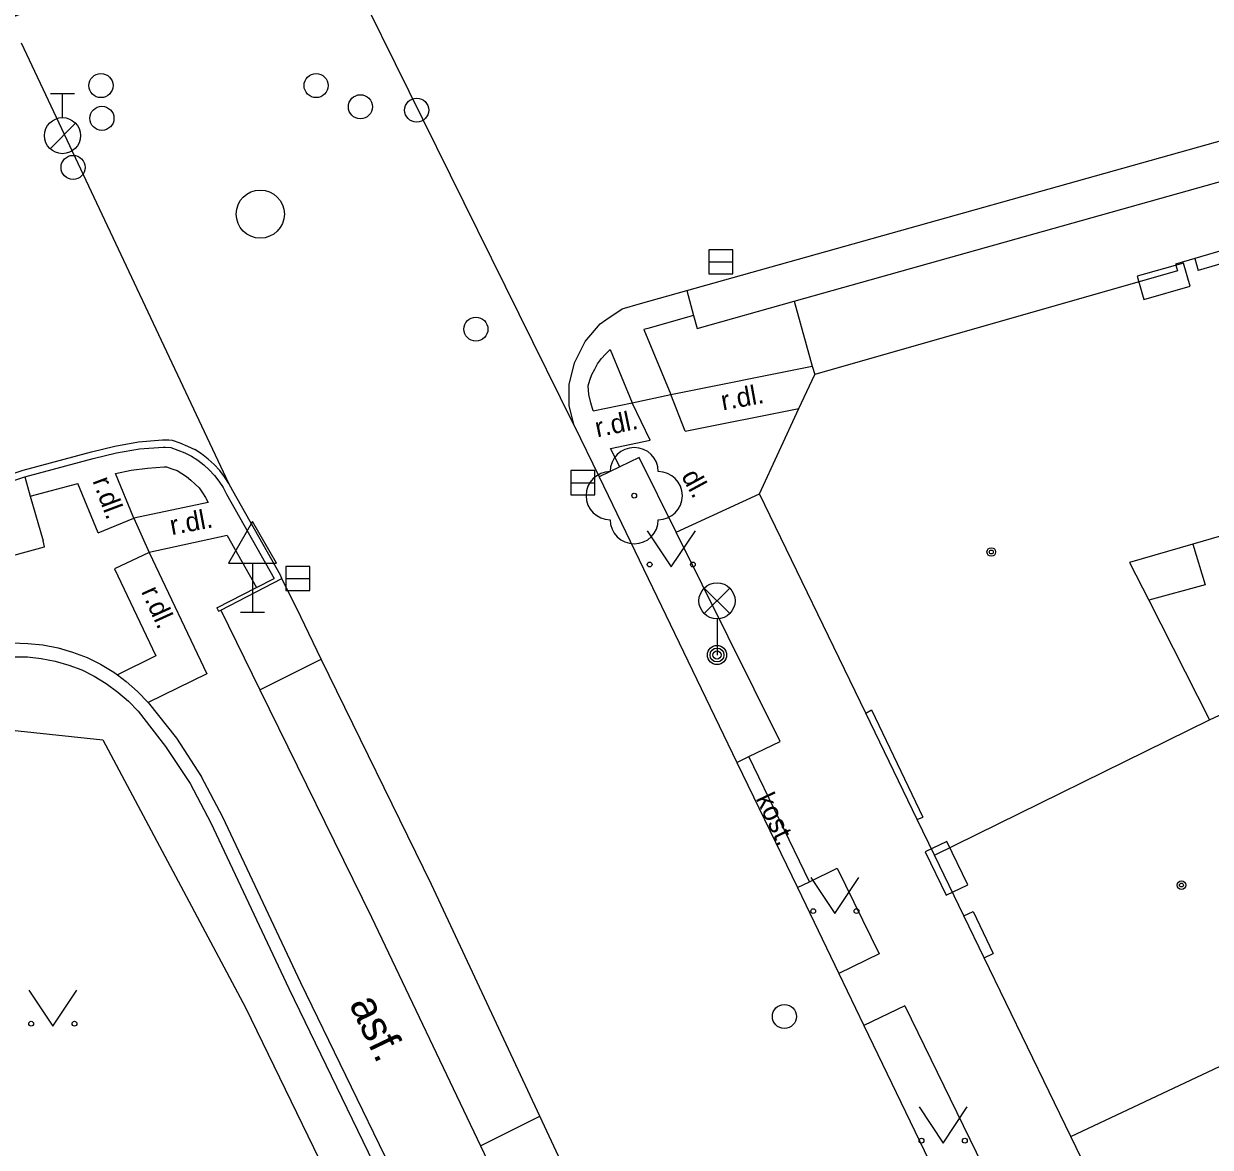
# Model space of a CAD drawing. Extents: x -595546 to -593986, y -1160845 to -1159202.
# Drawn here: x -595434.45 to -595409.79, y -1160208.45 to -1160185.11 of the extents above; entities that cross this region are included whole.
import ezdxf

# ---------------------------------------------------------------- set-up
doc = ezdxf.new("R2010")
doc.units = 0
for name, color, linetype in [('Level 22', 7, 'Continuous'), ('Level 24', 7, 'Continuous'), ('Level 27', 7, 'Continuous'), ('Level 28', 7, 'Continuous'), ('Level 33', 7, 'Continuous'), ('Level 34', 7, 'Continuous'), ('Level 36', 7, 'Continuous'), ('Level 39', 7, 'Continuous'), ('Specificka linie pasportu komunikaci', 7, 'Continuous'), ('TM - budovy zdene_ betonove - NP', 7, 'Continuous'), ('TM - budovy zdene_ betonove - VP', 7, 'Continuous'), ('TM - chodniky - VP', 7, 'Continuous'), ('TM - komunikace - VP', 7, 'Continuous'), ('TM - plot drateny_ kovovy - VP', 7, 'Continuous'), ('TM - pomocna konstrukcni linie', 7, 'Continuous'), ('TM - popis povrchu', 7, 'Continuous'), ('TM - rozhrani mezi zpev. plochami mezi sebou - VP', 7, 'Continuous'), ('TM - rozhrani ploch obecne - VP', 7, 'Continuous')]:
    doc.layers.add(name, color=color, linetype=linetype)

msp = doc.modelspace()

# ---------------------------------------------------------------- linework, layer by layer
at = {"layer": 'Level 22'}
msp.add_circle((-595421.76, -1160194.91), 0.05, dxfattribs=at)
for centre, start, end in [((-595421.76, -1160194.41), 0, 180), ((-595422.26, -1160194.91), 90, 270), ((-595421.26, -1160194.91), 270, 90), ((-595421.76, -1160195.41), 180, 0)]:
    msp.add_arc(centre, 0.5, start, end, dxfattribs=at)
at = {"layer": 'Level 24'}
for points in [[(-595411.17, -1160190.832), (-595410.209, -1160190.558), (-595410.346, -1160190.077), (-595411.308, -1160190.352)], [(-595415.716, -1160202.31), (-595415.28, -1160203.21), (-595414.83, -1160202.992), (-595415.265, -1160202.092)]]:
    msp.add_lwpolyline(points, close=True, dxfattribs=at)
at = {"layer": 'Level 27'}
for p, q in [((-595420.21, -1160190.05), (-595419.71, -1160190.05)), ((-595423.08, -1160194.64), (-595422.58, -1160194.64)), ((-595429, -1160196.63), (-595428.5, -1160196.63))]:
    msp.add_line(p, q, dxfattribs=at)
for points in [[(-595420.21, -1160190.3), (-595419.71, -1160190.3), (-595419.71, -1160189.8), (-595420.21, -1160189.8)], [(-595423.08, -1160194.89), (-595422.58, -1160194.89), (-595422.58, -1160194.39), (-595423.08, -1160194.39)], [(-595429, -1160196.88), (-595428.5, -1160196.88), (-595428.5, -1160196.38), (-595429, -1160196.38)]]:
    msp.add_lwpolyline(points, close=True, dxfattribs=at)
msp.add_circle((-595429.53, -1160189.06), 0.5, dxfattribs=at)
at = {"layer": 'Level 28'}
for p, q in [((-595433.89, -1160186.555), (-595433.39, -1160186.555)), ((-595433.64, -1160187.055), (-595433.64, -1160186.555)), ((-595433.898, -1160187.702), (-595433.368, -1160187.172))]:
    msp.add_line(p, q, dxfattribs=at)
for centre, radius in [((-595432.84, -1160186.39), 0.25), ((-595428.37, -1160186.39), 0.25), ((-595427.45, -1160186.83), 0.25), ((-595432.82, -1160187.07), 0.25), ((-595426.28, -1160186.9), 0.25), ((-595433.64, -1160187.43), 0.375), ((-595433.42, -1160188.09), 0.25), ((-595425.05, -1160191.45), 0.25), ((-595418.64, -1160205.73), 0.25)]:
    msp.add_circle(centre, radius, dxfattribs=at)
at = {"layer": 'Level 33'}
for p, q in [((-595420.305, -1160197.36), (-595419.775, -1160196.83)), ((-595420.305, -1160196.83), (-595419.775, -1160197.36)), ((-595420.04, -1160197.47), (-595420.04, -1160198.22))]:
    msp.add_line(p, q, dxfattribs=at)
for centre, radius in [((-595420.04, -1160197.095), 0.375), ((-595420.04, -1160198.22), 0.2), ((-595420.04, -1160198.22), 0.145), ((-595420.04, -1160198.22), 0.0876)]:
    msp.add_circle(centre, radius, dxfattribs=at)
at = {"layer": 'Level 34'}
for p, q in [((-595429.69, -1160196.312), (-595429.69, -1160197.33)), ((-595429.94, -1160197.33), (-595429.44, -1160197.33))]:
    msp.add_line(p, q, dxfattribs=at)
msp.add_lwpolyline([(-595430.19, -1160196.312), (-595429.19, -1160196.312), (-595429.69, -1160195.446)], close=True, dxfattribs=at)
at = {"layer": 'Level 36'}
for points in [[(-595421.49, -1160195.64), (-595420.99, -1160196.39), (-595420.49, -1160195.64)], [(-595418.09, -1160202.84), (-595417.59, -1160203.59), (-595417.09, -1160202.84)], [(-595434.34, -1160205.18), (-595433.84, -1160205.93), (-595433.34, -1160205.18)], [(-595415.84, -1160207.61), (-595415.34, -1160208.36), (-595414.84, -1160207.61)]]:
    msp.add_lwpolyline(points, dxfattribs=at)
for centre in [(-595421.44, -1160196.34), (-595420.541, -1160196.34), (-595418.04, -1160203.54), (-595417.141, -1160203.54), (-595434.29, -1160205.88), (-595433.391, -1160205.88), (-595415.79, -1160208.31), (-595414.891, -1160208.31)]:
    msp.add_circle(centre, 0.05, dxfattribs=at)
at = {"layer": 'Level 39'}
for centre, radius in [((-595414.34, -1160196.08), 0.09), ((-595414.34, -1160196.08), 0.0398), ((-595410.39, -1160203), 0.09), ((-595410.39, -1160203), 0.0398)]:
    msp.add_circle(centre, radius, dxfattribs=at)
at = {"layer": 'Specificka linie pasportu komunikaci'}
for points in [[(-595423.01, -1160193.45), (-595427.58, -1160184.19)], [(-595430.18, -1160194.66), (-595434.49, -1160185.51)]]:
    msp.add_lwpolyline(points, dxfattribs=at)
at = {"layer": 'TM - budovy zdene_ betonove - NP'}
for points in [[(-595410.11, -1160189.98), (-595410.04, -1160190.23)], [(-595409.12, -1160189.96), (-595410.04, -1160190.23)], [(-595416.95, -1160199.43), (-595416.83, -1160199.36)], [(-595416.83, -1160199.36), (-595415.76, -1160201.59)], [(-595415.88, -1160201.64), (-595415.76, -1160201.59)], [(-595414.91, -1160203.64), (-595414.72, -1160203.55)], [(-595414.72, -1160203.55), (-595414.3, -1160204.42)], [(-595414.49, -1160204.51), (-595414.3, -1160204.42)]]:
    msp.add_lwpolyline(points, dxfattribs=at)
at = {"layer": 'TM - budovy zdene_ betonove - VP'}
for points in [[(-595409.19, -1160189.71), (-595410.11, -1160189.98)], [(-595410.11, -1160189.98), (-595410.51, -1160190.1)], [(-595410.47, -1160190.24), (-595418.01, -1160192.39)], [(-595410.51, -1160190.1), (-595410.47, -1160190.24)], [(-595418.34, -1160193.1), (-595418.01, -1160192.39)], [(-595419.16, -1160194.87), (-595418.34, -1160193.1)], [(-595416.95, -1160199.43), (-595419.16, -1160194.87)], [(-595408.58, -1160195.46), (-595410.15, -1160195.92)], [(-595410.15, -1160195.92), (-595411.47, -1160196.3)], [(-595411.47, -1160196.3), (-595411.07, -1160197.08)], [(-595411.07, -1160197.08), (-595409.81, -1160199.57)], [(-595409.81, -1160199.57), (-595408.1, -1160198.77)], [(-595415.88, -1160201.64), (-595416.95, -1160199.43)], [(-595415.52, -1160202.38), (-595409.81, -1160199.57)], [(-595415.52, -1160202.38), (-595415.88, -1160201.64)], [(-595414.91, -1160203.64), (-595415.52, -1160202.38)], [(-595414.49, -1160204.51), (-595414.91, -1160203.64)], [(-595412.69, -1160208.22), (-595414.49, -1160204.51)], [(-595412.69, -1160208.22), (-595405.2, -1160204.7)], [(-595410.38, -1160212.98), (-595412.69, -1160208.22)]]:
    msp.add_lwpolyline(points, dxfattribs=at)
at = {"layer": 'TM - chodniky - VP'}
for points in [[(-595418.44, -1160190.87), (-595311.03, -1160160.71), (-595311.24, -1160159.94)], [(-595420.67, -1160190.65), (-595420.53, -1160191.17)], [(-595420.53, -1160191.17), (-595420.45, -1160191.44), (-595418.44, -1160190.87)], [(-595420.89, -1160195.67), (-595421.66, -1160194.12), (-595422.06, -1160194.31)], [(-595422.06, -1160194.31), (-595422.49, -1160194.52)], [(-595434.42, -1160194.52), (-595434.31, -1160194.92)], [(-595434.31, -1160194.92), (-595434.04, -1160195.85)], [(-595419.38, -1160200.33), (-595418.73, -1160200.02), (-595420.89, -1160195.67)], [(-595441.29, -1160197.96), (-595434.01, -1160195.97)], [(-595434.01, -1160195.97), (-595434.04, -1160195.85)], [(-595430.35, -1160197.29), (-595429.08, -1160196.63)], [(-595430.35, -1160197.29), (-595429.539, -1160198.943)], [(-595434.86, -1160197.96), (-595434.36, -1160197.98), (-595434.05, -1160198.01), (-595433.73, -1160198.07)], [(-595433.73, -1160198.07), (-595433.43, -1160198.16), (-595433.13, -1160198.27)], [(-595433.13, -1160198.27), (-595432.85, -1160198.41), (-595432.57, -1160198.58)], [(-595432.57, -1160198.58), (-595432.5, -1160198.63)], [(-595432.5, -1160198.63), (-595432.32, -1160198.77)], [(-595432.32, -1160198.77), (-595432.08, -1160198.98), (-595431.86, -1160199.21)], [(-595429.539, -1160198.943), (-595427.22, -1160203.67), (-595424.954, -1160208.414)], [(-595431.86, -1160199.21), (-595431.27, -1160199.95), (-595430.75, -1160200.75)], [(-595419.63, -1160200.45), (-595419.38, -1160200.33)], [(-595424.95, -1160212.73), (-595428.69, -1160205.03), (-595430.31, -1160201.59), (-595430.75, -1160200.75)], [(-595418.12, -1160202.93), (-595417.54, -1160202.65), (-595416.67, -1160204.43)], [(-595418.37, -1160203.05), (-595418.12, -1160202.93)], [(-595416.67, -1160204.43), (-595417.51, -1160204.84)], [(-595416.14, -1160205.51), (-595416.99, -1160205.92)], [(-595416.14, -1160205.51), (-595411.28, -1160215.47), (-595411.9, -1160215.77)], [(-595424.954, -1160208.414), (-595423.25, -1160211.98)]]:
    msp.add_lwpolyline(points, dxfattribs=at)
at = {"layer": 'TM - komunikace - VP'}
for points in [[(-595420.67, -1160190.65), (-595311.24, -1160159.94)], [(-595421.63, -1160190.92), (-595420.67, -1160190.65)], [(-595423.01, -1160193.45), (-595423.11, -1160193.04), (-595423.11, -1160192.6), (-595423, -1160192.15), (-595422.78, -1160191.71), (-595422.47, -1160191.34), (-595422.35, -1160191.26), (-595422.01, -1160191.03), (-595421.63, -1160190.92)], [(-595423.01, -1160193.45), (-595422.49, -1160194.52)], [(-595435.49, -1160194.72), (-595434.87, -1160194.52), (-595434.46, -1160194.38), (-595433.04, -1160194), (-595432.55, -1160193.88), (-595432.06, -1160193.79), (-595431.56, -1160193.75)], [(-595431.56, -1160193.75), (-595431.49, -1160193.75), (-595431.43, -1160193.75), (-595431.36, -1160193.76), (-595431.2, -1160193.81), (-595431.04, -1160193.88), (-595430.89, -1160193.95)], [(-595430.18, -1160194.66), (-595430.27, -1160194.52), (-595430.37, -1160194.39), (-595430.49, -1160194.26), (-595430.61, -1160194.15), (-595430.75, -1160194.04), (-595430.89, -1160193.95)], [(-595429.08, -1160196.63), (-595429.11, -1160196.56), (-595430.1, -1160194.81), (-595430.18, -1160194.66)], [(-595422.49, -1160194.52), (-595419.63, -1160200.45)], [(-595428.262, -1160198.304), (-595428.69, -1160197.43), (-595429.08, -1160196.63)], [(-595423.722, -1160207.8), (-595425.97, -1160202.99), (-595428.262, -1160198.304)], [(-595419.63, -1160200.45), (-595418.37, -1160203.05)], [(-595418.37, -1160203.05), (-595417.51, -1160204.84)], [(-595417.51, -1160204.84), (-595416.99, -1160205.92)], [(-595416.99, -1160205.92), (-595412.17, -1160215.9)], [(-595422.03, -1160211.42), (-595423.722, -1160207.8)]]:
    msp.add_lwpolyline(points, dxfattribs=at)
at = {"layer": 'TM - plot drateny_ kovovy - VP'}
msp.add_lwpolyline([(-595441.8, -1160200.7), (-595436, -1160199.64), (-595432.8, -1160199.98), (-595429.84, -1160205.54), (-595427.13, -1160211.12), (-595427.97, -1160213.18)], dxfattribs=at)
at = {"layer": 'TM - pomocna konstrukcni linie'}
for points in [[(-595429.539, -1160198.943), (-595428.262, -1160198.304)], [(-595424.954, -1160208.414), (-595423.722, -1160207.8)]]:
    msp.add_lwpolyline(points, dxfattribs=at)
at = {"layer": 'TM - rozhrani mezi zpev. plochami mezi sebou - VP'}
for points in [[(-595418.44, -1160190.87), (-595418.06, -1160192.22)], [(-595420.53, -1160191.17), (-595421.48, -1160191.44), (-595421.56, -1160191.46)], [(-595421.56, -1160191.46), (-595421, -1160192.81)], [(-595422.61, -1160193.15), (-595422.66, -1160192.98), (-595422.7, -1160192.81), (-595422.72, -1160192.63), (-595422.68, -1160192.51), (-595422.64, -1160192.39), (-595422.58, -1160192.28), (-595422.52, -1160192.17), (-595422.44, -1160192.06), (-595422.36, -1160191.97), (-595422.26, -1160191.87)], [(-595422.26, -1160191.87), (-595421.8, -1160192.98)], [(-595421, -1160192.81), (-595418.06, -1160192.22)], [(-595418.06, -1160192.22), (-595418.01, -1160192.39)], [(-595422.61, -1160193.15), (-595421.8, -1160192.98)], [(-595421.8, -1160192.98), (-595421, -1160192.81)], [(-595421.43, -1160193.76), (-595421.8, -1160192.98)], [(-595420.7, -1160193.57), (-595421, -1160192.81)], [(-595420.7, -1160193.57), (-595418.34, -1160193.1)], [(-595422.25, -1160193.93), (-595421.43, -1160193.76)], [(-595434.42, -1160194.52), (-595433, -1160194.14), (-595432.52, -1160194.02), (-595432.04, -1160193.94), (-595431.55, -1160193.9), (-595431.5, -1160193.9), (-595431.39, -1160193.91), (-595431.1, -1160194.02)], [(-595431.1, -1160194.02), (-595430.96, -1160194.09), (-595430.83, -1160194.17), (-595430.7, -1160194.27), (-595430.59, -1160194.37), (-595430.48, -1160194.49)], [(-595422.06, -1160194.31), (-595422.25, -1160193.93)], [(-595432.54, -1160194.45), (-595432.21, -1160194.38), (-595431.87, -1160194.34), (-595431.53, -1160194.31), (-595431.48, -1160194.31), (-595431.37, -1160194.35), (-595431.26, -1160194.39), (-595431.16, -1160194.45), (-595431.06, -1160194.51), (-595430.97, -1160194.59), (-595430.88, -1160194.67), (-595430.8, -1160194.75), (-595430.73, -1160194.85), (-595430.67, -1160194.95), (-595430.61, -1160195.05)], [(-595432.16, -1160195.38), (-595432.54, -1160194.45)], [(-595430.48, -1160194.49), (-595430.39, -1160194.61), (-595430.3, -1160194.74), (-595430.23, -1160194.88), (-595429.24, -1160196.63)], [(-595435.49, -1160194.72), (-595435.44, -1160194.86), (-595434.42, -1160194.52)], [(-595434.31, -1160194.92), (-595433.32, -1160194.66)], [(-595432.9, -1160195.68), (-595433.32, -1160194.66)], [(-595420.89, -1160195.67), (-595419.16, -1160194.87)], [(-595430.61, -1160195.05), (-595432.16, -1160195.38)], [(-595432.9, -1160195.68), (-595432.16, -1160195.38)], [(-595432.16, -1160195.38), (-595431.84, -1160196.09)], [(-595430.22, -1160195.74), (-595431.84, -1160196.09)], [(-595430.22, -1160195.74), (-595429.61, -1160196.82)], [(-595431.84, -1160196.09), (-595432.56, -1160196.43)], [(-595431.84, -1160196.09), (-595430.64, -1160198.61), (-595431.86, -1160199.21)], [(-595432.56, -1160196.43), (-595431.7, -1160198.24), (-595432.5, -1160198.63)], [(-595429.61, -1160196.82), (-595429.24, -1160196.63)], [(-595430.43, -1160197.24), (-595429.61, -1160196.82)], [(-595430.43, -1160197.24), (-595430.4, -1160197.31), (-595430.35, -1160197.29)], [(-595418.12, -1160202.93), (-595419.38, -1160200.33)]]:
    msp.add_lwpolyline(points, dxfattribs=at)
at = {"layer": 'TM - rozhrani ploch obecne - VP'}
for points in [[(-595410.15, -1160195.92), (-595409.9, -1160196.76), (-595411.07, -1160197.08)], [(-595434.78, -1160198.27), (-595434.66, -1160198.26), (-595434.37, -1160198.26), (-595434.08, -1160198.29), (-595433.79, -1160198.35), (-595433.51, -1160198.43)], [(-595433.51, -1160198.43), (-595433.24, -1160198.53), (-595432.98, -1160198.66)], [(-595432.98, -1160198.66), (-595432.73, -1160198.81), (-595432.49, -1160198.99)], [(-595432.49, -1160198.99), (-595432.27, -1160199.18), (-595432.07, -1160199.39), (-595431.5, -1160200.12)], [(-595431.5, -1160200.12), (-595430.99, -1160200.89)], [(-595430.99, -1160200.89), (-595430.56, -1160201.71), (-595428.94, -1160205.15)], [(-595428.94, -1160205.15), (-595425.2, -1160212.85)]]:
    msp.add_lwpolyline(points, dxfattribs=at)

# ---------------------------------------------------------------- texts
at = {"layer": 'TM - popis povrchu'}
for s, height, rotation, p in [('č.r.b.dl.20x10', 0.3, 21, (-595436.5, -1160185.68)), ('r.dl.', 0.4, 10.363, (-595419.92, -1160193.14)), ('r.dl.', 0.4, 11.8826, (-595422.53, -1160193.7)), ('dl.', 0.4, 298.5453, (-595420.79, -1160194.5)), ('r.dl.', 0.4, 290.4517, (-595433.02, -1160194.6)), ('r.dl.', 0.4, 10.7075, (-595431.37, -1160195.73)), ('r.dl.', 0.4, 294.4555, (-595432.01, -1160196.9)), ('kost.', 0.4, 295.4198, (-595419.24, -1160201.2)), ('asf.', 0.65, 295.5258, (-595427.69, -1160205.47))]:
    msp.add_text(s, height=height, rotation=rotation, dxfattribs=at).set_placement(p)

doc.saveas('drawing.dxf')
